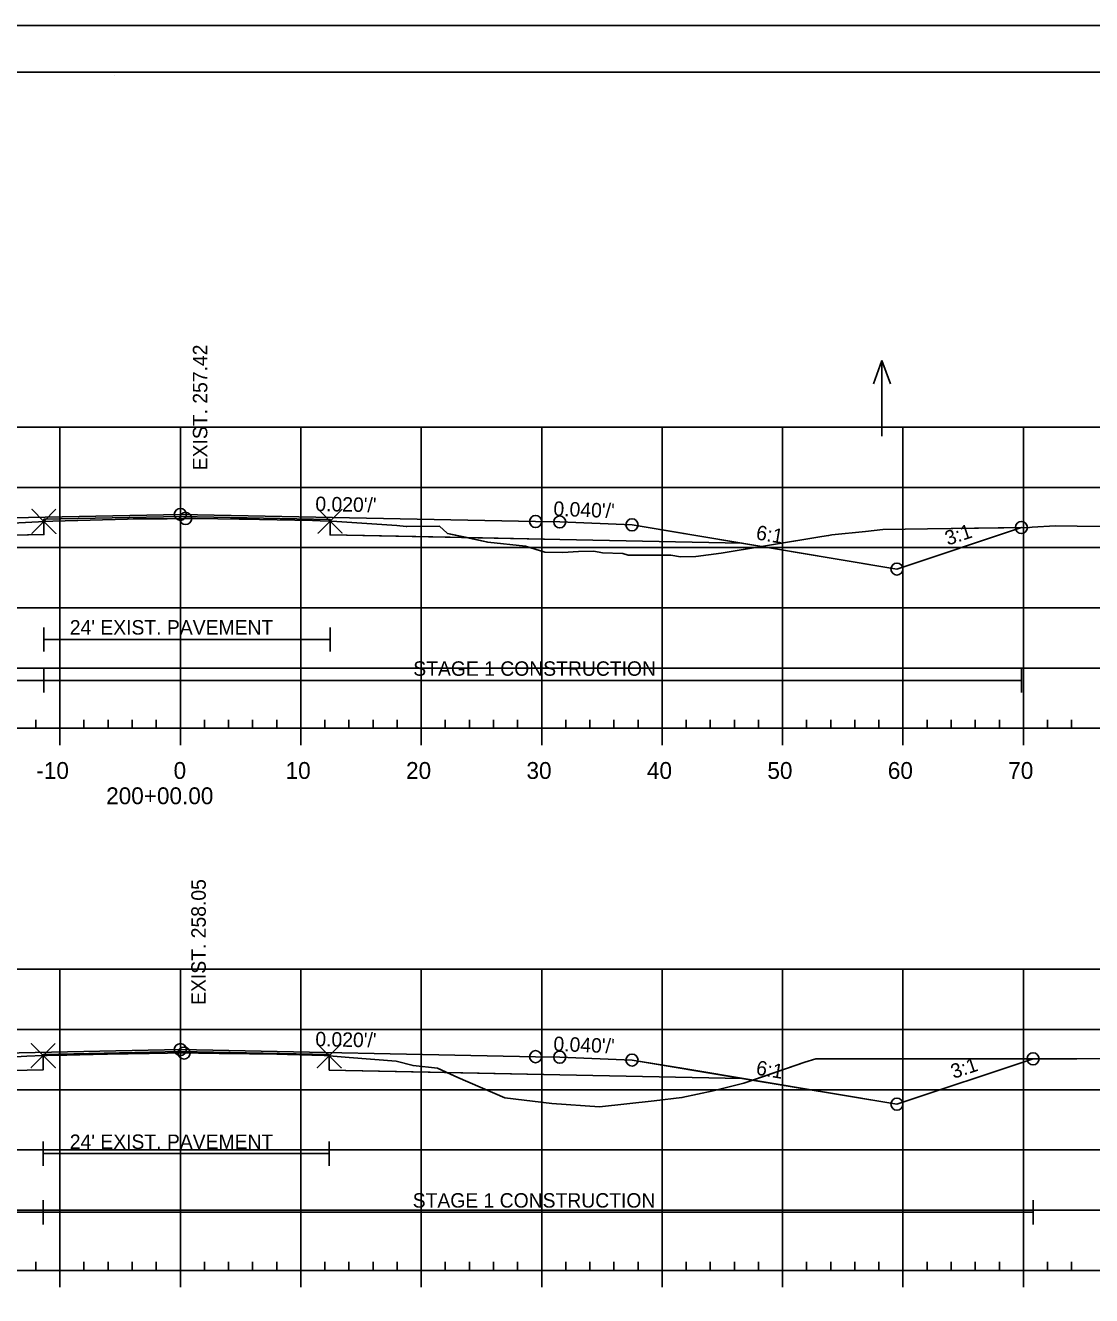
# Model space of a CAD drawing. Extents: x 1365647 to 1367999, y 387113 to 400173.
# Drawn here: x 1365881.2 to 1365969.7, y 389614 to 389719.5 of the extents above; entities that cross this region are included whole.
import ezdxf

# ---------------------------------------------------------------- set-up
doc = ezdxf.new("R2010")
doc.units = 0
for name, color, linetype in [('R_Alt Surface', 7, 'Continuous'), ('R_Axis', 7, 'Continuous'), ('R_Axis Annot', 7, 'Continuous'), ('R_Border', 7, 'Continuous'), ('R_Contours', 7, 'Continuous'), ('R_Exist Surface', 7, 'Continuous'), ('R_Fin Surface', 7, 'Continuous'), ('R_Fin Surface Annot', 7, 'Continuous'), ('R_Grid', 7, 'Continuous'), ('R_No Plot', 7, 'Continuous'), ('R_Proposed Const Limits', 7, 'Continuous'), ('R_Water', 7, 'Continuous'), ('R_Water Annot', 7, 'Continuous'), ('R_Xsect Elev', 7, 'Continuous')]:
    doc.layers.add(name, color=color, linetype=linetype)

msp = doc.modelspace()

# ---------------------------------------------------------------- linework, layer by layer
at = {"layer": 'R_Alt Surface'}
for points in [[(1365847.47, 389676.47), (1365862.59, 389676.77), (1365882.76, 389677.18), (1365882.76, 389678.46), (1365894.09, 389678.69), (1365906.52, 389678.44), (1365906.52, 389677.15), (1365925.59, 389676.77), (1365940.72, 389676.47)], [(1365847.47, 389632.04), (1365862.59, 389632.34), (1365882.71, 389632.75), (1365882.71, 389634.03), (1365894.09, 389634.26), (1365906.45, 389634.01), (1365906.45, 389632.73), (1365925.59, 389632.34), (1365940.72, 389632.04)]]:
    msp.add_lwpolyline(points, dxfattribs=at)
at = {"layer": 'R_Axis'}
for p, q in [((1365882.09, 389661.1), (1365882.09, 389661.8)), ((1365886.09, 389661.1), (1365886.09, 389661.8)), ((1365888.09, 389661.1), (1365888.09, 389661.8)), ((1365890.09, 389661.1), (1365890.09, 389661.8)), ((1365892.09, 389661.1), (1365892.09, 389661.8)), ((1365896.09, 389661.1), (1365896.09, 389661.8)), ((1365898.09, 389661.1), (1365898.09, 389661.8)), ((1365900.09, 389661.1), (1365900.09, 389661.8)), ((1365902.09, 389661.1), (1365902.09, 389661.8)), ((1365906.09, 389661.1), (1365906.09, 389661.8)), ((1365908.09, 389661.1), (1365908.09, 389661.8)), ((1365910.09, 389661.1), (1365910.09, 389661.8)), ((1365912.09, 389661.1), (1365912.09, 389661.8)), ((1365916.09, 389661.1), (1365916.09, 389661.8)), ((1365918.09, 389661.1), (1365918.09, 389661.8)), ((1365920.09, 389661.1), (1365920.09, 389661.8)), ((1365922.09, 389661.1), (1365922.09, 389661.8)), ((1365926.09, 389661.1), (1365926.09, 389661.8)), ((1365928.09, 389661.1), (1365928.09, 389661.8)), ((1365930.09, 389661.1), (1365930.09, 389661.8)), ((1365932.09, 389661.1), (1365932.09, 389661.8)), ((1365936.09, 389661.1), (1365936.09, 389661.8)), ((1365938.09, 389661.1), (1365938.09, 389661.8)), ((1365940.09, 389661.1), (1365940.09, 389661.8)), ((1365942.09, 389661.1), (1365942.09, 389661.8)), ((1365946.09, 389661.1), (1365946.09, 389661.8)), ((1365948.09, 389661.1), (1365948.09, 389661.8)), ((1365950.09, 389661.1), (1365950.09, 389661.8)), ((1365952.09, 389661.1), (1365952.09, 389661.8)), ((1365956.09, 389661.1), (1365956.09, 389661.8)), ((1365958.09, 389661.1), (1365958.09, 389661.8)), ((1365960.09, 389661.1), (1365960.09, 389661.8)), ((1365962.09, 389661.1), (1365962.09, 389661.8)), ((1365966.09, 389661.1), (1365966.09, 389661.8)), ((1365968.09, 389661.1), (1365968.09, 389661.8)), ((1365749.09, 389661.1), (1366039.09, 389661.1)), ((1365884.09, 389659.7), (1365884.09, 389661.1)), ((1365894.09, 389659.7), (1365894.09, 389661.1)), ((1365904.09, 389659.7), (1365904.09, 389661.1)), ((1365914.09, 389659.7), (1365914.09, 389661.1)), ((1365924.09, 389659.7), (1365924.09, 389661.1)), ((1365934.09, 389659.7), (1365934.09, 389661.1)), ((1365944.09, 389659.7), (1365944.09, 389661.1)), ((1365954.09, 389659.7), (1365954.09, 389661.1)), ((1365964.09, 389659.7), (1365964.09, 389661.1)), ((1365882.09, 389616.1), (1365882.09, 389616.8)), ((1365886.09, 389616.1), (1365886.09, 389616.8)), ((1365888.09, 389616.1), (1365888.09, 389616.8)), ((1365890.09, 389616.1), (1365890.09, 389616.8)), ((1365892.09, 389616.1), (1365892.09, 389616.8)), ((1365896.09, 389616.1), (1365896.09, 389616.8)), ((1365898.09, 389616.1), (1365898.09, 389616.8)), ((1365900.09, 389616.1), (1365900.09, 389616.8)), ((1365902.09, 389616.1), (1365902.09, 389616.8)), ((1365906.09, 389616.1), (1365906.09, 389616.8)), ((1365908.09, 389616.1), (1365908.09, 389616.8)), ((1365910.09, 389616.1), (1365910.09, 389616.8)), ((1365912.09, 389616.1), (1365912.09, 389616.8)), ((1365916.09, 389616.1), (1365916.09, 389616.8)), ((1365918.09, 389616.1), (1365918.09, 389616.8)), ((1365920.09, 389616.1), (1365920.09, 389616.8)), ((1365922.09, 389616.1), (1365922.09, 389616.8)), ((1365926.09, 389616.1), (1365926.09, 389616.8)), ((1365928.09, 389616.1), (1365928.09, 389616.8)), ((1365930.09, 389616.1), (1365930.09, 389616.8)), ((1365932.09, 389616.1), (1365932.09, 389616.8)), ((1365936.09, 389616.1), (1365936.09, 389616.8)), ((1365938.09, 389616.1), (1365938.09, 389616.8)), ((1365940.09, 389616.1), (1365940.09, 389616.8)), ((1365942.09, 389616.1), (1365942.09, 389616.8)), ((1365946.09, 389616.1), (1365946.09, 389616.8)), ((1365948.09, 389616.1), (1365948.09, 389616.8)), ((1365950.09, 389616.1), (1365950.09, 389616.8)), ((1365952.09, 389616.1), (1365952.09, 389616.8)), ((1365956.09, 389616.1), (1365956.09, 389616.8)), ((1365958.09, 389616.1), (1365958.09, 389616.8)), ((1365960.09, 389616.1), (1365960.09, 389616.8)), ((1365962.09, 389616.1), (1365962.09, 389616.8)), ((1365966.09, 389616.1), (1365966.09, 389616.8)), ((1365968.09, 389616.1), (1365968.09, 389616.8)), ((1365749.09, 389616.1), (1366039.09, 389616.1)), ((1365884.09, 389614.7), (1365884.09, 389616.1)), ((1365894.09, 389614.7), (1365894.09, 389616.1)), ((1365904.09, 389614.7), (1365904.09, 389616.1)), ((1365914.09, 389614.7), (1365914.09, 389616.1)), ((1365924.09, 389614.7), (1365924.09, 389616.1)), ((1365934.09, 389614.7), (1365934.09, 389616.1)), ((1365944.09, 389614.7), (1365944.09, 389616.1)), ((1365954.09, 389614.7), (1365954.09, 389616.1)), ((1365964.09, 389614.7), (1365964.09, 389616.1))]:
    msp.add_line(p, q, dxfattribs=at)
at = {"layer": 'R_Border'}
for p, q in [((1365736.09, 389715.56), (1366052.27, 389715.56)), ((1365888.61, 389715.3), (1365888.61, 389715.3)), ((1365888.61, 389715.3), (1365888.61, 389715.3))]:
    msp.add_line(p, q, dxfattribs=at)
at = {"layer": 'R_Contours'}
for p, q in [((1365906.52, 389678.3), (1365906.52, 389677.15)), ((1365963.92, 389677.77), (1365956.12, 389677.65)), ((1365906.52, 389677.15), (1365917.9, 389676.93)), ((1365906.45, 389633.92), (1365906.45, 389632.73)), ((1365964.89, 389633.66), (1365947.14, 389633.66)), ((1365906.45, 389632.73), (1365916.21, 389632.53))]:
    msp.add_line(p, q, dxfattribs=at)
for points in [[(1365882.76, 389678.28), (1365883.51, 389678.3), (1365889.69, 389678.47), (1365890.17, 389678.48), (1365892.99, 389678.49), (1365894.34, 389678.51), (1365894.53, 389678.52), (1365894.58, 389678.52), (1365894.99, 389678.52), (1365895.44, 389678.51), (1365898.96, 389678.45), (1365900.37, 389678.45), (1365900.66, 389678.44), (1365905.06, 389678.34), (1365905.7, 389678.32), (1365906.52, 389678.3), (1365906.52, 389678.44), (1365894.09, 389678.69), (1365882.76, 389678.46)], [(1365873.88, 389677), (1365875.79, 389677.82), (1365876.39, 389677.85), (1365877.94, 389678.02), (1365882.3, 389678.25), (1365882.76, 389678.28), (1365882.76, 389677.18)], [(1365906.52, 389678.3), (1365907.09, 389678.26), (1365912.07, 389677.94), (1365912.85, 389677.86), (1365912.9, 389677.85), (1365915.62, 389677.87), (1365916.25, 389677.29), (1365916.26, 389677.28), (1365917.9, 389676.93), (1365906.52, 389677.15)], [(1365942.35, 389676.2), (1365947.36, 389677.01), (1365947.91, 389677.1), (1365948.17, 389677.15), (1365950.97, 389677.44), (1365952.41, 389677.6), (1365956.12, 389677.65), (1365963.92, 389677.77), (1365953.59, 389674.32)], [(1365917.9, 389676.93), (1365919.62, 389676.55), (1365922.74, 389676.21), (1365924.36, 389675.71), (1365925.84, 389675.7), (1365927.14, 389675.78), (1365928.41, 389675.8), (1365929.14, 389675.68), (1365930.83, 389675.62), (1365931.26, 389675.46), (1365934.81, 389675.48), (1365935.61, 389675.34), (1365936.89, 389675.37), (1365938.98, 389675.65), (1365942.35, 389676.2), (1365940.72, 389676.47), (1365925.59, 389676.77)], [(1365826.15, 389632.71), (1365828.32, 389632.75), (1365837.14, 389632.92), (1365845.92, 389633.06), (1365854.91, 389633.24), (1365863.51, 389633.38), (1365867.73, 389633.4), (1365874.06, 389633.52), (1365876.93, 389633.57), (1365877.38, 389633.61), (1365877.93, 389633.69), (1365881.34, 389633.87), (1365882.71, 389633.93), (1365882.71, 389632.75), (1365862.59, 389632.34), (1365847.47, 389632.04), (1365834.59, 389629.9)], [(1365882.71, 389633.93), (1365882.8, 389633.94), (1365883.03, 389633.95), (1365884.66, 389633.97), (1365886.84, 389634.02), (1365888.03, 389634.06), (1365889.77, 389634.09), (1365891.5, 389634.1), (1365893.03, 389634.13), (1365893.69, 389634.15), (1365894.4, 389634.14), (1365894.55, 389634.15), (1365895.59, 389634.14), (1365897.31, 389634.11), (1365899.83, 389634.09), (1365901.19, 389634.07), (1365903, 389634.02), (1365906.03, 389633.94), (1365906.45, 389633.92), (1365906.45, 389634.01), (1365894.09, 389634.26), (1365882.71, 389634.03)], [(1365906.45, 389633.92), (1365908.11, 389633.78), (1365912.01, 389633.46), (1365913.41, 389633.1), (1365915.43, 389632.89), (1365916.21, 389632.53), (1365906.45, 389632.73)], [(1365941.63, 389631.89), (1365945.93, 389633.38), (1365946.86, 389633.66), (1365947.14, 389633.66), (1365964.89, 389633.66), (1365953.59, 389629.9)], [(1365916.21, 389632.53), (1365917.13, 389632.12), (1365921.02, 389630.42), (1365924.93, 389629.96), (1365928.88, 389629.67), (1365933.43, 389630.18), (1365935.74, 389630.44), (1365938.32, 389631.01), (1365940.88, 389631.63), (1365941.63, 389631.89), (1365940.72, 389632.04), (1365925.59, 389632.34)]]:
    msp.add_lwpolyline(points, close=True, dxfattribs=at)
for points in [[(1365917.9, 389676.93), (1365916.26, 389677.28), (1365916.25, 389677.29), (1365915.62, 389677.87), (1365912.9, 389677.85), (1365912.85, 389677.86), (1365912.07, 389677.94), (1365907.09, 389678.26), (1365906.52, 389678.3)], [(1365942.35, 389676.2), (1365953.59, 389674.32), (1365963.92, 389677.77)], [(1365956.12, 389677.65), (1365952.41, 389677.6), (1365950.97, 389677.44), (1365948.17, 389677.15), (1365947.91, 389677.1), (1365947.36, 389677.01), (1365942.35, 389676.2)], [(1365916.21, 389632.53), (1365915.43, 389632.89), (1365913.41, 389633.1), (1365912.01, 389633.46), (1365908.11, 389633.78), (1365906.45, 389633.92)], [(1365947.14, 389633.66), (1365946.86, 389633.66), (1365945.93, 389633.38), (1365941.63, 389631.89)], [(1365941.63, 389631.89), (1365953.59, 389629.9), (1365964.89, 389633.66)]]:
    msp.add_lwpolyline(points, dxfattribs=at)
at = {"layer": 'R_Exist Surface'}
for points in [[(1365877.94, 389678.02), (1365882.3, 389678.25), (1365882.76, 389678.28), (1365883.51, 389678.3), (1365889.69, 389678.47), (1365890.17, 389678.48), (1365892.99, 389678.49), (1365894.34, 389678.51), (1365894.53, 389678.52), (1365894.58, 389678.52), (1365894.99, 389678.52), (1365895.44, 389678.51), (1365898.96, 389678.45), (1365900.37, 389678.45), (1365900.66, 389678.44), (1365905.06, 389678.34), (1365905.7, 389678.32), (1365906.52, 389678.3), (1365907.09, 389678.26), (1365912.07, 389677.94), (1365912.85, 389677.86), (1365912.9, 389677.85), (1365915.62, 389677.87), (1365916.25, 389677.29), (1365916.26, 389677.28), (1365919.62, 389676.55), (1365922.74, 389676.21), (1365924.36, 389675.71), (1365925.84, 389675.7), (1365927.14, 389675.78), (1365928.41, 389675.8), (1365929.14, 389675.68), (1365930.83, 389675.62), (1365931.26, 389675.46), (1365934.81, 389675.48), (1365935.61, 389675.34), (1365936.89, 389675.37), (1365938.98, 389675.65), (1365947.36, 389677.01), (1365947.91, 389677.1), (1365948.17, 389677.15), (1365950.97, 389677.44), (1365952.41, 389677.6), (1365956.12, 389677.65), (1365964.58, 389677.78), (1365964.81, 389677.79), (1365966.73, 389677.9), (1365968.55, 389677.89), (1365983.84, 389677.84)], [(1365877.93, 389633.69), (1365881.34, 389633.87), (1365882.71, 389633.93), (1365882.8, 389633.94), (1365883.03, 389633.95), (1365884.66, 389633.97), (1365886.84, 389634.02), (1365888.03, 389634.06), (1365889.77, 389634.09), (1365891.5, 389634.1), (1365893.03, 389634.13), (1365893.69, 389634.15), (1365894.4, 389634.14), (1365894.55, 389634.15), (1365895.59, 389634.14), (1365897.31, 389634.11), (1365899.83, 389634.09), (1365901.19, 389634.07), (1365903, 389634.02), (1365906.03, 389633.94), (1365906.45, 389633.92), (1365908.11, 389633.78), (1365912.01, 389633.46), (1365913.41, 389633.1), (1365915.43, 389632.89), (1365917.13, 389632.12), (1365921.02, 389630.42), (1365924.93, 389629.96), (1365928.88, 389629.67), (1365933.43, 389630.18), (1365935.74, 389630.44), (1365938.32, 389631.01), (1365940.88, 389631.63), (1365945.93, 389633.38), (1365946.86, 389633.66), (1365947.14, 389633.66), (1365966.5, 389633.66), (1365968.51, 389633.67), (1365985.22, 389633.75)]]:
    msp.add_lwpolyline(points, dxfattribs=at)
at = {"layer": 'R_Fin Surface'}
for points in [[(1365828.08, 389676.49), (1365834.59, 389674.32), (1365852.3, 389677.27), (1365856.59, 389677.99), (1365862.59, 389678.23), (1365864.59, 389678.27), (1365894.09, 389678.86), (1365923.59, 389678.27), (1365925.59, 389678.23), (1365931.59, 389677.99), (1365935.89, 389677.27), (1365953.59, 389674.32), (1365963.92, 389677.77)], [(1365828.08, 389676.49), (1365834.59, 389674.32), (1365847.47, 389676.47), (1365856.59, 389677.99), (1365862.59, 389678.23), (1365864.59, 389678.27), (1365894.09, 389678.86), (1365923.59, 389678.27), (1365925.59, 389678.23), (1365931.59, 389677.99), (1365940.72, 389676.47), (1365953.59, 389674.32), (1365963.92, 389677.77)], [(1365856.59, 389677.99), (1365862.59, 389678.23), (1365864.59, 389678.27), (1365894.09, 389678.86), (1365923.59, 389678.27), (1365925.59, 389678.23), (1365931.59, 389677.99)], [(1365826.15, 389632.71), (1365834.59, 389629.9), (1365852.3, 389632.85), (1365856.59, 389633.56), (1365862.59, 389633.8), (1365864.59, 389633.84), (1365894.09, 389634.43), (1365923.59, 389633.84), (1365925.59, 389633.8), (1365931.59, 389633.56), (1365935.89, 389632.85), (1365953.59, 389629.9), (1365964.89, 389633.66)], [(1365826.15, 389632.71), (1365834.59, 389629.9), (1365847.47, 389632.04), (1365856.59, 389633.56), (1365862.59, 389633.8), (1365864.59, 389633.84), (1365894.09, 389634.43), (1365923.59, 389633.84), (1365925.59, 389633.8), (1365931.59, 389633.56), (1365940.72, 389632.04), (1365953.59, 389629.9), (1365964.89, 389633.66)], [(1365856.59, 389633.56), (1365862.59, 389633.8), (1365864.59, 389633.84), (1365894.09, 389634.43), (1365923.59, 389633.84), (1365925.59, 389633.8), (1365931.59, 389633.56)]]:
    msp.add_lwpolyline(points, dxfattribs=at)
at = {"layer": 'R_Grid'}
for p, q in [((1365749.09, 389686.1), (1366039.09, 389686.1)), ((1365884.09, 389661.1), (1365884.09, 389686.1)), ((1365894.09, 389661.1), (1365894.09, 389686.1)), ((1365904.09, 389661.1), (1365904.09, 389686.1)), ((1365914.09, 389661.1), (1365914.09, 389686.1)), ((1365924.09, 389661.1), (1365924.09, 389686.1)), ((1365934.09, 389661.1), (1365934.09, 389686.1)), ((1365944.09, 389661.1), (1365944.09, 389686.1)), ((1365954.09, 389661.1), (1365954.09, 389686.1)), ((1365964.09, 389661.1), (1365964.09, 389686.1)), ((1365749.09, 389681.1), (1366039.09, 389681.1)), ((1365749.09, 389676.1), (1366039.09, 389676.1)), ((1365749.09, 389671.1), (1366039.09, 389671.1)), ((1365749.09, 389666.1), (1366039.09, 389666.1)), ((1365749.09, 389661.1), (1366039.09, 389661.1)), ((1365749.09, 389641.1), (1366039.09, 389641.1)), ((1365884.09, 389616.1), (1365884.09, 389641.1)), ((1365894.09, 389616.1), (1365894.09, 389641.1)), ((1365904.09, 389616.1), (1365904.09, 389641.1)), ((1365914.09, 389616.1), (1365914.09, 389641.1)), ((1365924.09, 389616.1), (1365924.09, 389641.1)), ((1365934.09, 389616.1), (1365934.09, 389641.1)), ((1365944.09, 389616.1), (1365944.09, 389641.1)), ((1365954.09, 389616.1), (1365954.09, 389641.1)), ((1365964.09, 389616.1), (1365964.09, 389641.1)), ((1365749.09, 389636.1), (1366039.09, 389636.1)), ((1365749.09, 389631.1), (1366039.09, 389631.1)), ((1365749.09, 389626.1), (1366039.09, 389626.1)), ((1365749.09, 389621.1), (1366039.09, 389621.1)), ((1365749.09, 389616.1), (1366039.09, 389616.1))]:
    msp.add_line(p, q, dxfattribs=at)
at = {"layer": 'R_No Plot'}
msp.add_line((1365723.69, 389719.45), (1366057.03, 389719.45), dxfattribs=at)
msp.add_lwpolyline([(1365723.69, 389719.45), (1366057.03, 389719.45), (1366057.03, 389506.11), (1365723.69, 389506.11)], close=True, dxfattribs=at)
for points in [[(1365882.76, 389678.28), (1365881.76, 389679.28), (1365882.76, 389678.28), (1365881.76, 389677.28), (1365882.76, 389678.28), (1365883.76, 389677.28), (1365882.76, 389678.28), (1365883.76, 389679.28)], [(1365906.52, 389678.3), (1365905.52, 389679.3), (1365906.52, 389678.3), (1365905.52, 389677.3), (1365906.52, 389678.3), (1365907.52, 389677.3), (1365906.52, 389678.3), (1365907.52, 389679.3)], [(1365882.71, 389633.93), (1365881.71, 389634.93), (1365882.71, 389633.93), (1365881.71, 389632.93), (1365882.71, 389633.93), (1365883.71, 389632.93), (1365882.71, 389633.93), (1365883.71, 389634.93)], [(1365906.45, 389633.92), (1365905.45, 389634.92), (1365906.45, 389633.92), (1365905.45, 389632.92), (1365906.45, 389633.92), (1365907.45, 389632.92), (1365906.45, 389633.92), (1365907.45, 389634.92)]]:
    msp.add_lwpolyline(points, dxfattribs=at)
for centre in [(1365894.09, 389678.86), (1365894.09, 389678.86), (1365894.09, 389678.86), (1365894.09, 389678.86), (1365894.09, 389678.86), (1365894.53, 389678.52), (1365923.59, 389678.27), (1365923.59, 389678.27), (1365923.59, 389678.27), (1365923.59, 389678.27), (1365923.59, 389678.27), (1365925.59, 389678.23), (1365925.59, 389678.23), (1365925.59, 389678.23), (1365925.59, 389678.23), (1365925.59, 389678.23), (1365931.59, 389677.99), (1365931.59, 389677.99), (1365931.59, 389677.99), (1365931.59, 389677.99), (1365931.59, 389677.99), (1365963.92, 389677.77), (1365963.92, 389677.77), (1365953.59, 389674.32), (1365953.59, 389674.32), (1365953.59, 389674.32), (1365953.59, 389674.32), (1365953.59, 389674.32), (1365894.09, 389634.43), (1365894.09, 389634.43), (1365894.09, 389634.43), (1365894.09, 389634.43), (1365894.09, 389634.43), (1365894.4, 389634.14), (1365923.59, 389633.84), (1365923.59, 389633.84), (1365923.59, 389633.84), (1365923.59, 389633.84), (1365923.59, 389633.84), (1365925.59, 389633.8), (1365925.59, 389633.8), (1365925.59, 389633.8), (1365925.59, 389633.8), (1365925.59, 389633.8), (1365931.59, 389633.56), (1365931.59, 389633.56), (1365931.59, 389633.56), (1365931.59, 389633.56), (1365931.59, 389633.56), (1365964.89, 389633.66), (1365964.89, 389633.66), (1365953.59, 389629.9), (1365953.59, 389629.9), (1365953.59, 389629.9), (1365953.59, 389629.9), (1365953.59, 389629.9)]:
    msp.add_circle(centre, 0.5, dxfattribs=at)
at = {"layer": 'R_Proposed Const Limits'}
for points in [[(1365931.59, 389677.99), (1365953.59, 389674.32), (1365963.92, 389677.77)], [(1365931.59, 389633.56), (1365953.59, 389629.9), (1365964.89, 389633.66)]]:
    msp.add_lwpolyline(points, dxfattribs=at)
at = {"layer": 'R_Water'}
for p, q in [((1365882.76, 389667.48), (1365882.76, 389669.48)), ((1365906.52, 389667.48), (1365906.52, 389669.48)), ((1365882.76, 389668.48), (1365906.52, 389668.48)), ((1365882.76, 389664.07), (1365882.76, 389666.07)), ((1365963.92, 389664.07), (1365963.92, 389666.07)), ((1365828.08, 389665.07), (1365882.76, 389665.07)), ((1365882.76, 389665.07), (1365963.92, 389665.07)), ((1365882.71, 389624.79), (1365882.71, 389626.79)), ((1365906.45, 389624.79), (1365906.45, 389626.79)), ((1365882.71, 389625.79), (1365906.45, 389625.79)), ((1365882.71, 389619.92), (1365882.71, 389621.92)), ((1365964.89, 389619.92), (1365964.89, 389621.92)), ((1365826.11, 389620.92), (1365882.71, 389620.92)), ((1365882.71, 389620.92), (1365964.89, 389620.92))]:
    msp.add_line(p, q, dxfattribs=at)
at = {"layer": 'R_Water Annot'}
for p, q in [((1365952.34, 389691.63), (1365951.64, 389689.7)), ((1365952.34, 389685.34), (1365952.34, 389691.63)), ((1365952.34, 389691.63), (1365953.04, 389689.7))]:
    msp.add_line(p, q, dxfattribs=at)

# ---------------------------------------------------------------- texts
at = {"layer": 'R_Axis Annot'}
for s, p in [('-10', (1365882.13, 389656.9)), ('0', (1365893.53, 389656.9)), ('10', (1365902.83, 389656.9)), ('20', (1365912.83, 389656.9)), ('30', (1365922.83, 389656.9)), ('40', (1365932.83, 389656.9)), ('50', (1365942.83, 389656.9)), ('60', (1365952.83, 389656.9)), ('70', (1365962.83, 389656.9)), ('200+00.00', (1365887.93, 389654.8))]:
    msp.add_text(s, height=1.4, dxfattribs=at).set_placement(p)
at = {"layer": 'R_Fin Surface Annot'}
for s, rotation, p in [("0.020'/'", 358.8542, (1365905.29, 389679.14)), ("0.040'/'", 357.7094, (1365925.05, 389678.75)), ('6:1', 350.5377, (1365941.83, 389676.79)), ('3:1', 18.4349, (1365957.81, 389676.26)), ("0.020'/'", 358.8542, (1365905.29, 389634.71)), ("0.040'/'", 357.7094, (1365925.05, 389634.32)), ('6:1', 350.5377, (1365941.83, 389632.36)), ('3:1', 18.4349, (1365958.29, 389631.99))]:
    msp.add_text(s, height=1.2, rotation=rotation, dxfattribs=at).set_placement(p)
at = {"layer": 'R_Water'}
for s, p in [("24' EXIST. PAVEMENT", (1365884.91, 389668.88)), ('STAGE 1 CONSTRUCTION', (1365913.43, 389665.46)), ("24' EXIST. PAVEMENT", (1365884.91, 389626.18)), ('STAGE 1 CONSTRUCTION', (1365913.38, 389621.31))]:
    msp.add_text(s, height=1.2, dxfattribs=at).set_placement(p)
at = {"layer": 'R_Xsect Elev'}
for s, p in [('EXIST. 257.42', (1365896.33, 389682.52)), ('EXIST. 258.05', (1365896.2, 389638.14))]:
    msp.add_text(s, height=1.2, rotation=90, dxfattribs=at).set_placement(p)

doc.saveas('drawing.dxf')
